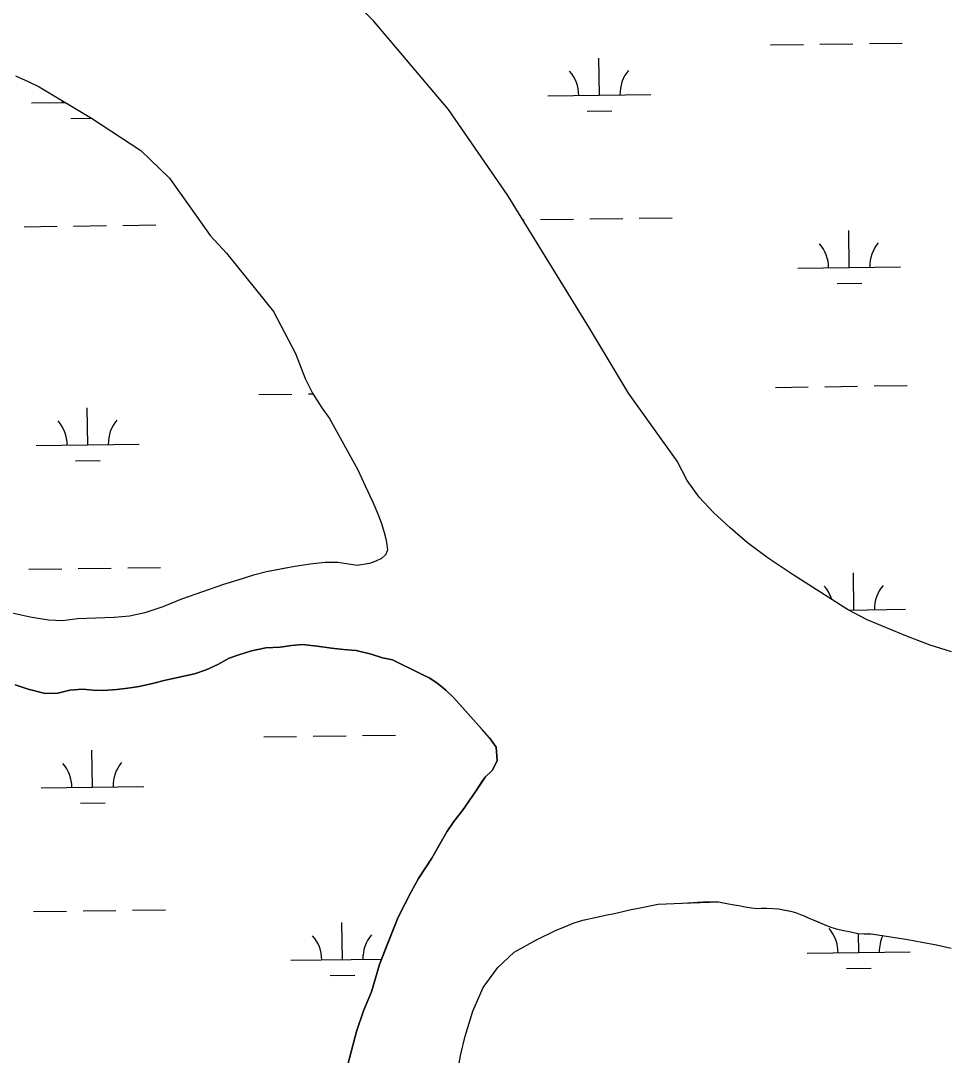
# Model space of a CAD drawing. Extents: x 3767014 to 3805179, y 361544 to 387384.
# Drawn here: x 3798351 to 3799254, y 376289 to 377294 of the extents above; entities that cross this region are included whole.
import ezdxf

# ---------------------------------------------------------------- set-up
doc = ezdxf.new("R2010")
doc.units = 0
for name, color, linetype in [('V-RIVR-EDGE', 7, 'Continuous'), ('V-TOPO-SHOR', 7, 'Continuous'), ('V-WETL-SWMP', 7, 'Continuous')]:
    doc.layers.add(name, color=color, linetype=linetype)

msp = doc.modelspace()

# ---------------------------------------------------------------- linework, layer by layer
at = {"layer": 'V-RIVR-EDGE'}
msp.add_spline([(3790762.542, 377273.208), (3790789.189, 377260.934), (3790814.033, 377250.925), (3790855.143, 377236.354), (3790875.912, 377224.094), (3790905.251, 377203.222), (3790921.941, 377186.903), (3790937.296, 377179.631), (3790948.146, 377178.7), (3790961.71, 377178.666), (3790990.193, 377177.239), (3790999.681, 377174.503), (3791008.704, 377166.342), (3791022.698, 377156.812), (3791057.909, 377133.665), (3791099.903, 377110.953), (3791137.38, 377089.609), (3791158.603, 377078.252), (3791187.494, 377059.19), (3791203.762, 377055.08), (3791225.012, 377054.576), (3791227.732, 377057.282), (3791228.194, 377061.35), (3791228.736, 377097.522), (3791231.021, 377107.463), (3791237.36, 377111.065), (3791250.023, 377111.938), (3791262.219, 377106.934), (3791267.154, 377091.549), (3791274.321, 377063.949), (3791285.553, 377034.983), (3791300.875, 377014.146), (3791317.561, 376996.471), (3791350.925, 376957.955), (3791384.299, 376923.056), (3791405.513, 376908.082), (3791430.803, 376895.359), (3791478.257, 376886.199), (3791509.89, 376878.886), (3791546.481, 376865.231), (3791578.989, 376846.159), (3791596.579, 376828.03), (3791619.588, 376807.626), (3791652.547, 376787.649), (3791693.204, 376772.627), (3791725.727, 376759.434), (3791765.925, 376741.701), (3791794.392, 376733.944), (3791825.569, 376725.275), (3791848.155, 376716.176), (3791861.679, 376699.865), (3791885.596, 376680.815), (3791913.138, 376664.47), (3791953.324, 376641.762), (3791977.262, 376631.303), (3791995.328, 376623.12), (3792017.447, 376608.144), (3792043.184, 376593.611), (3792096.924, 376566.349), (3792122.65, 376547.295), (3792146.56, 376525.532), (3792159.63, 376508.317), (3792177.677, 376492.447), (3792221.48, 376469.279), (3792246.782, 376461.982), (3792271.635, 376455.59), (3792291.507, 376446.046), (3792316.332, 376428.35), (3792353.789, 376399.319), (3792379.944, 376370.768), (3792397.088, 376355.353), (3792424.629, 376339.007), (3792443.608, 376334.438), (3792459.432, 376333.495), (3792476.156, 376331.193), (3792509.14, 376321.616), (3792543.012, 376305.707), (3792563.322, 376290.735), (3792588.143, 376271.231), (3792613.868, 376251.724), (3792659.02, 376225.84), (3792684.298, 376208.595), (3792708.68, 376194.518), (3792727.205, 376189.046), (3792745.736, 376186.287), (3792765.171, 376183.074), (3792785.5, 376175.789), (3792806.714, 376160.364), (3792841.011, 376133.149), (3792873.981, 376118.147), (3792902.449, 376110.842), (3792930.906, 376099.015), (3792949.42, 376089.022), (3792967.046, 376085.813), (3792982.419, 376085.775), (3792999.609, 376088.898), (3793006.389, 376087.977), (3793010.902, 376084.348), (3793021.731, 376075.278), (3793040.691, 376063.023), (3793068.247, 376052.555), (3793106.19, 376037.088), (3793135.551, 376025.259), (3793150.46, 376020.249), (3793193.815, 375998.89), (3793237.157, 375972.558), (3793264.687, 375951.69), (3793280.024, 375937.183), (3793282.704, 375923.612), (3793281.328, 375915.929), (3793274.063, 375903.286), (3793270.861, 375888.373), (3793269.462, 375871.194), (3793275.764, 375859.875), (3793296.502, 375834.955), (3793324.014, 375806.853), (3793344.792, 375798.21), (3793360.598, 375790.484), (3793365.997, 375779.619), (3793376.359, 375764.22), (3793393.511, 375751.97), (3793417.014, 375748.294), (3793431.475, 375745.093), (3793455.413, 375734.634), (3793486.095, 375708.333), (3793528.974, 375677.481), (3793575.919, 375645.261), (3793615.198, 375621.652), (3793685.181, 375580.332), (3793725.818, 375557.172), (3793779.106, 375530.363), (3793837.801, 375495.401), (3793890.625, 375463.619), (3793923.112, 375435.957), (3793962.365, 375401.948), (3794014.707, 375357.96), (3794053.521, 375328.925), (3794086.459, 375300.81), (3794118.954, 375276.313), (3794169.507, 375240.468), (3794189.815, 375224.592), (3794258.884, 375179.657), (3794318.934, 375144.24), (3794367.245, 375116.087), (3794412.842, 375087.488), (3794441.723, 375064.357), (3794476.019, 375036.69), (3794544.609, 374980.905), (3794573.475, 374951.443), (3794605.06, 374924.688), (3794631.234, 374904.276), (3794678.17, 374868.439), (3794737.294, 374824.434), (3794790.555, 374786.321), (3794828.921, 374759.096), (3794850.59, 374745.026), (3794891.647, 374708.752), (3794930.464, 374681.074), (3794978.338, 374658.8), (3795008.139, 374641.996), (3795039.75, 374626.093), (3795084.002, 374602.019), (3795106.571, 374586.137), (3795138.639, 374572.041), (3795167.551, 374561.118), (3795192.381, 374545.683), (3795210.877, 374528.455), (3795217.169, 374513.066), (3795208.541, 374498.166), (3795201.279, 374486.88), (3795200.341, 374473.318), (3795203.484, 374464.267), (3795208.893, 374457.471), (3795232.37, 374443.396), (3795243.189, 374429.805), (3795253.556, 374416.666), (3795258.978, 374415.297), (3795274.353, 374415.711), (3795280.677, 374413.434), (3795282.476, 374409.36), (3795292.858, 374402.1), (3795305.49, 374390.765), (3795322.163, 374367.664), (3795339.297, 374348.178), (3795366.811, 374320.981), (3795397.053, 374299.655), (3795427.294, 374277.876), (3795452.567, 374258.371), (3795471.97, 374242.497), (3795494.973, 374219.38), (3795569.392, 374143.686), (3795598.262, 374116.033), (3795626.7, 374096.519), (3795645.196, 374079.292), (3795673.158, 374050.284), (3795719.618, 374004.954), (3795740.817, 373983.65), (3795781.421, 373947.377), (3795816.146, 373910.214), (3795843.664, 373884.373), (3795866.211, 373859.9), (3795883.346, 373840.867), (3795907.263, 373821.817), (3795923.97, 373812.281), (3795953.306, 373790.505), (3795990.747, 373754.691), (3796043.983, 373706.631), (3796081.869, 373668.104), (3796112.993, 373637.732), (3796157.192, 373592.407), (3796177.488, 373571.557), (3796203.198, 373546.173), (3796215.811, 373527.151), (3796242.895, 373508.546), (3796261.389, 373490.414), (3796279.422, 373469.118), (3796294.289, 373446.925), (3796330.377, 373412.924), (3796359.701, 373386.174), (3796378.193, 373367.138), (3796386.769, 373361.238), (3796398.523, 373360.305), (3796405.757, 373359.835), (3796408.459, 373355.759), (3796411.588, 373340.83), (3796417.444, 373332.224), (3796440.448, 373309.559), (3796492.759, 373252.91), (3796510.793, 373231.614), (3796536.052, 373206.683), (3796552.735, 373187.651), (3796573.927, 373163.634), (3796595.575, 373141.425), (3796655.092, 373073.454), (3796671.332, 373058.04), (3796672.217, 373050.351), (3796678.525, 373041.293), (3796696.576, 373026.779), (3796724.534, 372996.415), (3796738.956, 372977.389), (3796761.512, 372956.081), (3796821.957, 372898.056), (3796855.785, 372864.06), (3796879.236, 372839.133), (3796899.53, 372817.832), (3796932.473, 372791.525), (3796984.795, 372739.397), (3797032.156, 372692.708), (3797082.224, 372643.751), (3797113.799, 372612.926), (3797149.42, 372572.596), (3797163.391, 372554.023), (3797170.574, 372533.206), (3797177.792, 372526.405), (3797191.768, 372510.093), (3797197.63, 372503.296), (3797214.311, 372483.812), (3797223.314, 372467.512), (3797231.875, 372455.283), (3797254.426, 372432.167), (3797286.87, 372387.323), (3797326.105, 372345.627), (3797356.318, 372312.545), (3797386.54, 372283.08), (3797408.64, 372260.417), (3797430.271, 372231.426), (3797507.377, 372144.873), (3797533.964, 372108.634), (3797544.773, 372090.973), (3797557.406, 372080.09), (3797579.505, 372056.975), (3797593.474, 372037.498), (3797606.094, 372021.189), (3797619.175, 372008.496), (3797635.886, 372000.768), (3797653.044, 371991.231), (3797663.416, 371979.901), (3797667.466, 371972.204), (3797666.532, 371959.998), (3797666.97, 371954.571), (3797680.498, 371939.617), (3797700.343, 371919.22), (3797717.924, 371897.925), (3797747.233, 371864.845), (3797772.933, 371835.391), (3797788.259, 371816.363), (3797818.904, 371775.141), (3797848.638, 371731.208), (3797866.676, 371711.72), (3797882.441, 371687.265), (3797901.362, 371658.732), (3797910.79, 371631.579), (3797925.65, 371607.126), (3797939.193, 371598.049), (3797959.028, 371574.036), (3797986.075, 371540.509), (3798011.761, 371505.177), (3798035.187, 371470.303), (3798048.702, 371450.374), (3798065.378, 371428.63), (3798132.967, 371333.509), (3798165.406, 371286.404), (3798203.264, 371236.573), (3798234.358, 371193.993), (3798241.553, 371178.15), (3798255.972, 371157.767), (3798272.66, 371140.996), (3798285.264, 371117.905), (3798298.799, 371106.115), (3798313.19, 371074.428), (3798329.358, 371030.077), (3798346.005, 370996.576), (3798361.763, 370969.407), (3798372.581, 370955.364), (3798391.049, 370926.832), (3798405.905, 370900.57), (3798412.644, 370882.919), (3798420.297, 370869.336), (3798430.674, 370860.267), (3798438.337, 370850.752), (3798450.956, 370833.991), (3798482.926, 370780.105), (3798511.325, 370744.767), (3798527.084, 370718.05), (3798541.04, 370693.147), (3798558.151, 370664.619), (3798569.41, 370646.505), (3798587.892, 370623.399), (3798599.139, 370600.311), (3798618.504, 370569.064), (3798634.283, 370550.034), (3798642.843, 370537.805), (3798646.885, 370526.491), (3798655.888, 370510.191), (3798669.86, 370492.07), (3798683.353, 370463.099), (3798689.67, 370457.657), (3798698.233, 370446.332), (3798705.893, 370435.461), (3798715.34, 370415.995), (3798728.865, 370400.136), (3798774.369, 370333.556), (3798793.275, 370299.597), (3798811.732, 370266.544), (3798830.192, 370234.847)], degree=3, dxfattribs=at)
at = {"layer": 'V-TOPO-SHOR'}
for points in [[(3799255.345, 376680.574), (3799234.504, 376687.031), (3799212.423, 376695.434), (3799192.127, 376703.837), (3799173.312, 376711.771), (3799154.028, 376721.804), (3799101.235, 376755.33), (3799077.054, 376771.665), (3799056.916, 376786.519), (3799040.045, 376800.986), (3799023.871, 376816.151), (3799009.955, 376831.008), (3798998.372, 376847.183), (3798988.593, 376865.953), (3798941.372, 376931.837), (3798903.279, 376995.063), (3798824.14, 377124.005), (3798766.301, 377207.436), (3798693.453, 377293.716), (3798654.066, 377333.298)], [(3798345.498, 377240.153), (3798357.864, 377234.707), (3798368.516, 377229.417), (3798419.521, 377198.927), (3798467.262, 377167.736), (3798495.172, 377140.747), (3798515.853, 377111.506), (3798534.821, 377084.986), (3798550.448, 377067.953), (3798596.395, 377011.336), (3798617.772, 376970.507), (3798627.178, 376946.167), (3798634.252, 376931.857), (3798643.113, 376917.626), (3798650.654, 376907.361), (3798678.251, 376857.355), (3798685.247, 376842.034), (3798692.863, 376826.015), (3798697.682, 376814.738), (3798701.103, 376805.252), (3798703.822, 376796.697), (3798705.455, 376790.4), (3798706.464, 376784.954), (3798706.931, 376779.744), (3798705.375, 376775.157), (3798701.096, 376771.347), (3798695.731, 376768.705), (3798689.511, 376766.373), (3798677.69, 376764.665), (3798658.717, 376767.313), (3798646.507, 376767.315), (3798631.811, 376765.683), (3798617.036, 376763.663), (3798604.595, 376761.257), (3798589.429, 376758.459), (3798576.91, 376755.117), (3798561.435, 376750.22), (3798547.515, 376746.024), (3798506.844, 376731.723), (3798488.569, 376724.495), (3798471.305, 376718.511), (3798456.217, 376715.324), (3798441.365, 376714.005), (3798423.482, 376713.231), (3798405.672, 376712.688), (3798391.209, 376710.827), (3798377.678, 376711.294), (3798359.64, 376714.409), (3798342.143, 376718.22)], [(3798812.678, 376588.1), (3798806.31, 376597.265), (3798799.169, 376605.187), (3798790.782, 376614.583), (3798780.303, 376626.156), (3798771.451, 376635.866), (3798763.706, 376643.364), (3798754.902, 376650.521), (3798747.418, 376655.457), (3798739.406, 376659.227), (3798711.842, 376672.947), (3798702.213, 376674.891), (3798691.031, 376678.231), (3798676.588, 376682.038), (3798664.318, 376682.894), (3798652.594, 376684.062), (3798638.614, 376686.316), (3798624.561, 376687.715), (3798613.843, 376686.863), (3798602.584, 376685.235), (3798588.837, 376684.383), (3798575.015, 376681.512), (3798562.435, 376677.864), (3798553.27, 376674.606), (3798542.163, 376668.472), (3798530.826, 376663.192), (3798519.332, 376659.311), (3798491.453, 376653.026), (3798478.561, 376649.923), (3798465.671, 376646.974), (3798454.798, 376645.346), (3798443.925, 376643.949), (3798430.879, 376643.253), (3798421.096, 376643.411), (3798410.534, 376644.267), (3798398.42, 376643.259), (3798386.771, 376640.619), (3798374.346, 376640.157), (3798357.884, 376644.353), (3798345.15, 376648.471)], [(3798801.813, 376558.992), (3798809.112, 376565.626), (3798813.759, 376575.245), (3798812.678, 376588.1)], [(3798668.378, 376279.799), (3798676.799, 376311.856), (3798683.76, 376331.912), (3798691.538, 376350.379), (3798699.227, 376376.835), (3798705.825, 376393.69), (3798717.474, 376422.989), (3798729.979, 376447.501), (3798737.022, 376460.369), (3798749.98, 376480.093), (3798758.205, 376494.568), (3798764.867, 376505.832), (3798771.544, 376515.896), (3798779.813, 376526.38), (3798792.781, 376545.305), (3798799.458, 376555.369), (3798801.813, 376558.992)], [(3798851.055, 376400.663), (3798870.874, 376410.244), (3798878.568, 376413.179), (3798887.471, 376417.146), (3798896.994, 376420.101), (3798908.964, 376422.475), (3798918.901, 376424.826), (3798928.842, 376426.769), (3798937.157, 376428.694), (3798943.85, 376430.398), (3798954.196, 376432.348), (3798961.905, 376434.062), (3798970.021, 376435.578), (3798993.563, 376436.645)], [(3798993.563, 376436.645), (3799013.883, 376437.894)], [(3799013.883, 376437.894), (3799028.729, 376437.656), (3799036.678, 376436.122), (3799042.177, 376435.371), (3799048.495, 376434.224), (3799054.815, 376432.872), (3799060.926, 376431.926), (3799066.626, 376431.381), (3799070.486, 376431.629), (3799075.772, 376431.689), (3799087.167, 376431.007), (3799093.28, 376429.856), (3799098.781, 376428.903), (3799103.475, 376427.533), (3799108.581, 376425.559), (3799112.052, 376424.377), (3799115.937, 376422.389), (3799119.003, 376421), (3799123.906, 376419.024), (3799131.467, 376415.855), (3799136.782, 376413.478), (3799143.106, 376411.718), (3799150.649, 376409.976), (3799157.374, 376408.628), (3799164.104, 376407.08), (3799170.41, 376406.746), (3799176.718, 376406.615), (3799183.64, 376405.677), (3799212.771, 376401.333), (3799226.222, 376398.64), (3799238.854, 376396.344), (3799246.399, 376394.601), (3799254.759, 376392.664)], [(3798772.756, 376260.734), (3798778.413, 376289.963), (3798782.611, 376307.191), (3798789.92, 376331.646), (3798800.048, 376354.532), (3798814.207, 376373.871), (3798830.016, 376388.836), (3798851.055, 376400.663)]]:
    msp.add_lwpolyline(points, dxfattribs=at)
at = {"layer": 'V-WETL-SWMP'}
for p, q in [((3798766.301, 377207.436), (3798693.453, 377293.717)), ((3799079.362, 377270.187), (3799111.358, 377270.631)), ((3799127.357, 377270.854), (3799159.354, 377271.298)), ((3799175.352, 377271.52), (3799207.349, 377271.965)), ((3798912.959, 377221.441), (3798912.458, 377257.437)), ((3798862.963, 377220.746), (3798962.954, 377222.135)), ((3798361.104, 377213.775), (3798393.919, 377214.231)), ((3798399.314, 377198.873), (3798419.148, 377199.149)), ((3798824.141, 377124.004), (3798766.301, 377207.436)), ((3798901.174, 377205.845), (3798925.172, 377206.178)), ((3798903.279, 376995.062), (3798824.141, 377124.004)), ((3798838.673, 377100.326), (3798839.79, 377100.342)), ((3798855.788, 377100.564), (3798887.785, 377101.009)), ((3798903.783, 377101.231), (3798935.78, 377101.675)), ((3798951.779, 377101.898), (3798983.776, 377102.342)), ((3798353.928, 377093.593), (3798385.925, 377094.037)), ((3798401.924, 377094.259), (3798433.921, 377094.704)), ((3798449.919, 377094.926), (3798481.916, 377095.371)), ((3799155.78, 377053.985), (3799155.28, 377089.981)), ((3799105.785, 377053.29), (3799205.775, 377054.679)), ((3799143.995, 377038.388), (3799167.993, 377038.722)), ((3798941.371, 376931.836), (3798903.279, 376995.062)), ((3799083.982, 376937.544), (3799115.979, 376937.989)), ((3799131.978, 376938.211), (3799163.975, 376938.655)), ((3799179.973, 376938.877), (3799211.97, 376939.322)), ((3798582.123, 376930.573), (3798614.12, 376931.017)), ((3798630.118, 376931.239), (3798634.598, 376931.301)), ((3798988.593, 376865.953), (3798941.371, 376931.836)), ((3798415.72, 376881.826), (3798415.22, 376917.823)), ((3798365.725, 376881.132), (3798465.715, 376882.521)), ((3798403.935, 376866.23), (3798427.933, 376866.564)), ((3798998.372, 376847.183), (3798988.593, 376865.953)), ((3799009.956, 376831.007), (3798998.372, 376847.183)), ((3799023.872, 376816.152), (3799009.956, 376831.007)), ((3799040.044, 376800.986), (3799023.872, 376816.152)), ((3799056.916, 376786.519), (3799040.044, 376800.986)), ((3799077.053, 376771.664), (3799056.916, 376786.519)), ((3799101.234, 376755.33), (3799077.053, 376771.664)), ((3798358.549, 376760.95), (3798390.546, 376761.394)), ((3798406.545, 376761.616), (3798438.541, 376762.061)), ((3798454.54, 376762.283), (3798486.537, 376762.728)), ((3799160.401, 376721.342), (3799159.901, 376757.338)), ((3799154.028, 376721.805), (3799101.234, 376755.33)), ((3799173.311, 376711.771), (3799154.028, 376721.805)), ((3799155.061, 376721.267), (3799210.396, 376722.036)), ((3799192.128, 376703.836), (3799173.311, 376711.771)), ((3799212.422, 376695.434), (3799192.128, 376703.836)), ((3799234.505, 376687.032), (3799212.422, 376695.434)), ((3799255.344, 376680.574), (3799234.505, 376687.032)), ((3798586.744, 376597.93), (3798618.74, 376598.374)), ((3798634.739, 376598.596), (3798666.736, 376599.041)), ((3798682.734, 376599.263), (3798714.731, 376599.708)), ((3798420.341, 376549.184), (3798419.841, 376585.18)), ((3798370.345, 376548.489), (3798470.336, 376549.878)), ((3798408.556, 376533.587), (3798432.554, 376533.921)), ((3798363.17, 376428.307), (3798395.167, 376428.751)), ((3798411.165, 376428.974), (3798443.162, 376429.418)), ((3798459.161, 376429.64), (3798491.158, 376430.085)), ((3798663.162, 376381.727), (3798662.662, 376417.724)), ((3799165.022, 376388.699), (3799164.767, 376407.044)), ((3799115.026, 376388.004), (3799215.017, 376389.393)), ((3798613.167, 376381.033), (3798701.371, 376382.258)), ((3798651.377, 376366.131), (3798675.375, 376366.464)), ((3799153.237, 376373.102), (3799177.235, 376373.436))]:
    msp.add_line(p, q, dxfattribs=at)
for points in [[(3798345.499, 377240.152), (3798357.863, 377234.707), (3798368.515, 377229.417), (3798419.521, 377198.926), (3798467.261, 377167.736), (3798495.172, 377140.748), (3798515.852, 377111.506), (3798534.821, 377084.987), (3798550.448, 377067.954), (3798596.395, 377011.336), (3798617.772, 376970.508), (3798627.177, 376946.167), (3798634.251, 376931.858), (3798643.113, 376917.626), (3798650.654, 376907.361), (3798678.25, 376857.356), (3798685.246, 376842.035), (3798692.864, 376826.015), (3798697.683, 376814.739), (3798701.103, 376805.252), (3798703.823, 376796.698), (3798705.455, 376790.399), (3798706.465, 376784.955), (3798706.931, 376779.745), (3798705.375, 376775.157), (3798701.097, 376771.348), (3798695.731, 376768.705), (3798689.51, 376766.373), (3798677.69, 376764.665), (3798658.717, 376767.312), (3798646.508, 376767.314), (3798631.811, 376765.683), (3798617.036, 376763.664), (3798589.43, 376758.459), (3798576.91, 376755.117), (3798561.435, 376750.221), (3798547.515, 376746.024), (3798506.844, 376731.723), (3798488.569, 376724.495), (3798471.305, 376718.51), (3798456.218, 376715.324), (3798441.366, 376714.005), (3798423.481, 376713.231), (3798405.673, 376712.689), (3798391.209, 376710.826), (3798377.679, 376711.294), (3798359.639, 376714.408), (3798342.144, 376718.221)], [(3798345.149, 376648.471), (3798357.884, 376644.353), (3798374.346, 376640.157), (3798386.771, 376640.62), (3798398.42, 376643.259), (3798410.534, 376644.266), (3798421.095, 376643.41), (3798430.88, 376643.253), (3798443.926, 376643.95), (3798454.798, 376645.346), (3798465.67, 376646.974), (3798478.561, 376649.923), (3798491.453, 376653.027), (3798519.332, 376659.312), (3798530.826, 376663.193), (3798542.164, 376668.472), (3798553.27, 376674.605), (3798562.434, 376677.865), (3798575.015, 376681.512), (3798588.838, 376684.383), (3798602.583, 376685.235), (3798613.843, 376686.864), (3798624.56, 376687.716), (3798638.615, 376686.316), (3798652.593, 376684.061), (3798664.318, 376682.895), (3798676.588, 376682.038), (3798691.031, 376678.231), (3798702.213, 376674.89), (3798711.842, 376672.947), (3798739.407, 376659.228), (3798747.419, 376655.457), (3798754.902, 376650.521), (3798763.705, 376643.364), (3798771.451, 376635.865), (3798790.783, 376614.584), (3798806.311, 376597.265), (3798812.678, 376588.1), (3798813.759, 376575.245), (3798809.113, 376565.626), (3798801.813, 376558.992), (3798792.781, 376545.305), (3798779.814, 376526.379), (3798771.544, 376515.897), (3798764.868, 376505.832), (3798758.205, 376494.569), (3798749.981, 376480.093), (3798737.023, 376460.368)], [(3798737.023, 376460.368), (3798729.979, 376447.502), (3798717.475, 376422.988), (3798699.227, 376376.835), (3798691.539, 376350.379), (3798683.76, 376331.912), (3798676.799, 376311.856), (3798668.377, 376279.798)], [(3798772.755, 376260.733), (3798778.413, 376289.963), (3798782.611, 376307.19), (3798789.921, 376331.645), (3798800.047, 376354.533), (3798814.208, 376373.872), (3798830.017, 376388.836), (3798851.056, 376400.663), (3798870.874, 376410.244), (3798878.568, 376413.179), (3798887.47, 376417.145), (3798896.993, 376420.101), (3798908.964, 376422.475), (3798918.901, 376424.825), (3798928.843, 376426.769), (3798937.158, 376428.695), (3798943.849, 376430.398), (3798954.197, 376432.347), (3798961.905, 376434.062), (3798970.021, 376435.578), (3798993.563, 376436.644)], [(3798993.563, 376436.644), (3799028.73, 376437.657), (3799036.678, 376436.122), (3799042.177, 376435.371), (3799048.494, 376434.224), (3799054.814, 376432.873), (3799060.925, 376431.926), (3799066.625, 376431.381), (3799070.486, 376431.629), (3799075.772, 376431.689), (3799087.167, 376431.006), (3799098.782, 376428.903), (3799103.475, 376427.533), (3799108.581, 376425.558), (3799112.052, 376424.378), (3799115.938, 376422.389), (3799119.004, 376421), (3799131.467, 376415.856), (3799136.782, 376413.477), (3799143.106, 376411.719), (3799150.649, 376409.975), (3799157.375, 376408.629), (3799164.104, 376407.079), (3799170.411, 376406.745), (3799176.717, 376406.614), (3799183.641, 376405.676), (3799212.77, 376401.333), (3799226.222, 376398.64), (3799238.855, 376396.345), (3799254.759, 376392.663)]]:
    msp.add_lwpolyline(points, dxfattribs=at)
for centre, start, end in [((3798857.714, 377221.148), 0.024037, 41.567696), ((3798968.19, 377222.683), 140.024034, 181.567693), ((3798355.855, 377214.177), 0.024037, 2.870117), ((3799211.011, 377055.227), 140.024034, 181.567693), ((3799100.536, 377053.692), 0.024037, 41.567696), ((3798360.476, 376881.534), 0.024037, 41.567696), ((3798470.951, 376883.069), 140.024034, 181.567693), ((3799105.157, 376721.049), 17.171551, 41.567696), ((3799215.632, 376722.584), 140.024034, 181.567693), ((3798365.096, 376548.891), 0.024037, 41.567696), ((3798475.572, 376550.426), 140.024034, 181.567693), ((3798607.918, 376381.435), 0.024037, 41.567696), ((3798718.393, 376382.969), 140.024034, 181.567693), ((3799109.777, 376388.406), 0.024037, 41.567696), ((3799220.253, 376389.941), 154.758918, 181.567693)]:
    msp.add_arc(centre, 35.246, start, end, dxfattribs=at)

doc.saveas('drawing.dxf')
